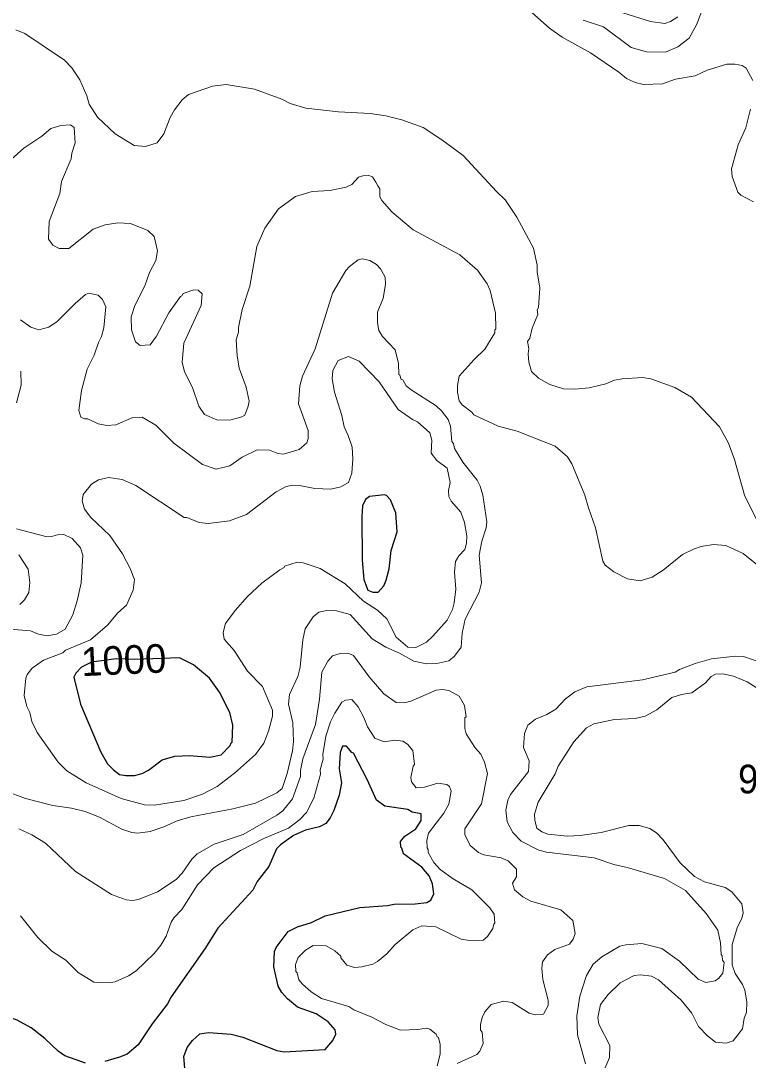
# Model space of a CAD drawing. Extents: x 447.8 to 473.9, y 7733.1 to 7760.8.
# Drawn here: x 459.898 to 461.927, y 7739.144 to 7742.044 of the extents above; entities that cross this region are included whole.
import ezdxf
from ezdxf.enums import TextEntityAlignment as Align

# ---------------------------------------------------------------- set-up
doc = ezdxf.new("R2010")
doc.units = 0
doc.header["$LTSCALE"] = 0.032
doc.layers.add('1', color=7, linetype='Continuous', lineweight=25)
doc.layers.add('2', color=7, linetype='Continuous', lineweight=13)
doc.layers.add('21', color=7, linetype='Continuous')
doc.layers.add('61', color=7, linetype='Continuous')

msp = doc.modelspace()

# ---------------------------------------------------------------- linework, layer by layer
at = {"layer": '1'}
for points in [[(460.9476, 7740.6183), (460.9445, 7740.6712), (460.9296, 7740.7073), (460.9184, 7740.7192), (460.9125, 7740.7211), (460.871, 7740.7168), (460.8595, 7740.708), (460.8515, 7740.69), (460.8492, 7740.661), (460.8499, 7740.5384), (460.855, 7740.4852), (460.866, 7740.4548), (460.8805, 7740.4495), (460.8952, 7740.4495), (460.9107, 7740.4674), (460.9174, 7740.4827), (460.9254, 7740.5147), (460.931, 7740.5656)], [(460.3277, 7739.9917), (460.3689, 7739.9941), (460.4255, 7739.9894), (460.4569, 7739.9954), (460.4822, 7740.0215), (460.4844, 7740.029), (460.4875, 7740.0307), (460.4892, 7740.0787), (460.4812, 7740.1136), (460.4518, 7740.171), (460.4239, 7740.2094), (460.3799, 7740.2468), (460.3406, 7740.2666), (460.2162, 7740.2617), (460.1642, 7740.2631), (460.0947, 7740.2545), (460.0674, 7740.24), (460.0511, 7740.2237), (460.0462, 7740.2124), (460.0646, 7740.1373), (460.121, 7740.0035), (460.14, 7739.9707), (460.1564, 7739.9535), (460.173, 7739.9412), (460.1908, 7739.9381), (460.2151, 7739.9384), (460.2362, 7739.9438), (460.2541, 7739.9531), (460.2922, 7739.9813)]]:
    msp.add_lwpolyline(points, close=True, dxfattribs=at)
for points in [[(460.3553, 7739.122), (460.3523, 7739.1545), (460.3621, 7739.1788), (460.3773, 7739.1992), (460.3977, 7739.2172), (460.4217, 7739.2206), (460.4844, 7739.2166), (460.5169, 7739.2077), (460.612, 7739.1712), (460.6325, 7739.1675), (460.7475, 7739.1732), (460.7688, 7739.1987), (460.777, 7739.2161), (460.7748, 7739.2288), (460.7554, 7739.251), (460.7217, 7739.2727), (460.6699, 7739.2916), (460.6419, 7739.315), (460.6266, 7739.3326), (460.6161, 7739.3502), (460.6039, 7739.4038), (460.6061, 7739.4472), (460.6101, 7739.4584), (460.6437, 7739.5025), (460.6701, 7739.5155), (460.7089, 7739.5276), (460.7475, 7739.5468), (460.8435, 7739.5701), (460.9209, 7739.575), (460.9397, 7739.5789), (460.9982, 7739.5798), (461.0308, 7739.5837), (461.0421, 7739.5902), (461.0502, 7739.6076), (461.0464, 7739.6355), (461.0375, 7739.6582), (461.0167, 7739.682), (460.9653, 7739.7193), (460.9614, 7739.7349), (460.9582, 7739.7377), (460.9577, 7739.7539), (460.9692, 7739.7685), (461.0003, 7739.7896), (461.0151, 7739.8126), (461.0149, 7739.8313), (460.9898, 7739.8362), (460.9774, 7739.8434), (460.9137, 7739.8522), (460.8903, 7739.8697), (460.8646, 7739.9273), (460.8262, 7740.0006), (460.8216, 7740.0019), (460.8068, 7740.0203), (460.795, 7740.0197), (460.789, 7740.0018), (460.7859, 7739.9564), (460.7922, 7739.918), (460.7859, 7739.8835), (460.7713, 7739.8407), (460.7612, 7739.8198), (460.7492, 7739.8045), (460.7316, 7739.7947), (460.6925, 7739.7856), (460.6585, 7739.7705), (460.6226, 7739.745), (460.6114, 7739.7339), (460.5896, 7739.6843), (460.5577, 7739.6425), (460.5451, 7739.618), (460.4479, 7739.5117), (460.4113, 7739.4544), (460.3174, 7739.3207), (460.3075, 7739.3011), (460.2643, 7739.2455), (460.2252, 7739.1866), (460.1942, 7739.161), (460.1736, 7739.1519), (460.1325, 7739.1405)], [(460.0781, 7739.1359), (460.0208, 7739.156), (460.0018, 7739.1688), (459.9653, 7739.2044), (459.9268, 7739.234), (459.8878, 7739.2552), (459.8334, 7739.2749), (459.8021, 7739.305), (459.7921, 7739.3245)]]:
    msp.add_lwpolyline(points, dxfattribs=at)
at = {"layer": '2'}
for points in [[(461.2829, 7742.1425), (461.2913, 7742.1129), (461.301, 7742.0953), (461.3234, 7742.0668), (461.3728, 7742.0227), (461.408, 7741.9979)], [(461.8104, 7742.105), (461.7837, 7742.0338), (461.7624, 7741.9954), (461.7314, 7741.9707), (461.6964, 7741.9565), (461.6439, 7741.9572), (461.6012, 7741.9689), (461.5233, 7742.0269), (461.4669, 7742.0456)], [(461.5772, 7742.0657), (461.6544, 7742.0415), (461.6947, 7742.0365), (461.7109, 7742.0415), (461.7307, 7742.055)], [(461.9549, 7740.6431), (461.9166, 7740.7203), (461.889, 7740.8198), (461.8728, 7740.8651), (461.8476, 7740.9105), (461.7688, 7740.9937), (461.7223, 7741.0207), (461.6557, 7741.0446), (461.6326, 7741.0481), (461.5758, 7741.0449), (461.5544, 7741.0411), (461.5305, 7741.0312), (461.4834, 7741.0196), (461.4432, 7741.0162), (461.4123, 7741.017), (461.3736, 7741.0293), (461.3427, 7741.047), (461.3224, 7741.0655), (461.3149, 7741.0911), (461.3134, 7741.1145), (461.3154, 7741.1293), (461.3119, 7741.1488), (461.318, 7741.1583), (461.3243, 7741.1856), (461.3403, 7741.2244), (461.339, 7741.2371), (461.342, 7741.2434), (461.3461, 7741.2979), (461.3389, 7741.3432), (461.3388, 7741.3619), (461.3282, 7741.4095), (461.2818, 7741.496), (461.2504, 7741.543), (461.225, 7741.567), (461.1317, 7741.668), (461.0726, 7741.7118), (461.0202, 7741.7457), (460.9607, 7741.7675), (460.9165, 7741.7785), (460.8724, 7741.7848), (460.7842, 7741.7895), (460.6929, 7741.8001), (460.649, 7741.8133), (460.6261, 7741.8246), (460.5496, 7741.8526), (460.4709, 7741.8657), (460.4329, 7741.8609), (460.3657, 7741.8384), (460.3477, 7741.8235), (460.3265, 7741.7952), (460.315, 7741.7738), (460.297, 7741.7282), (460.2779, 7741.7029), (460.2456, 7741.6928), (460.214, 7741.6955), (460.1612, 7741.7281), (460.1119, 7741.7747), (460.0886, 7741.8111), (460.0817, 7741.8344), (460.0625, 7741.8789), (460.0403, 7741.9123), (460.02, 7741.9341), (459.9088, 7742.0084), (459.8842, 7742.0182)], [(461.408, 7741.9979), (461.4877, 7741.9541), (461.5664, 7741.9003), (461.588, 7741.8825), (461.6124, 7741.8714), (461.6356, 7741.8659), (461.688, 7741.8675), (461.7245, 7741.8803), (461.7795, 7741.8898), (461.8126, 7741.9061), (461.8679, 7741.9226), (461.8903, 7741.9226), (461.9108, 7741.9187), (461.9214, 7741.9116), (461.9407, 7741.8772)], [(461.9341, 7741.7974), (461.9208, 7741.7452), (461.8993, 7741.6977), (461.881, 7741.6308), (461.8829, 7741.6093), (461.8986, 7741.5658), (461.9064, 7741.5568), (461.9419, 7741.5385)], [(459.8714, 7741.657), (459.9067, 7741.6882), (459.9564, 7741.7219), (459.9816, 7741.743), (460.0092, 7741.7519), (460.0361, 7741.7536), (460.0464, 7741.746), (460.05, 7741.7027), (460.0404, 7741.6747), (460.0387, 7741.6587), (460.0118, 7741.5957), (460.0065, 7741.5621), (459.9766, 7741.4841), (459.9751, 7741.434), (459.9868, 7741.4177), (460.0048, 7741.4084)], [(460.2039, 7741.4778), (460.252, 7741.4586), (460.2697, 7741.4422), (460.2791, 7741.4019), (460.2742, 7741.375), (460.2574, 7741.3414), (460.2439, 7741.3044), (460.2165, 7741.2495), (460.2059, 7741.2179), (460.2064, 7741.181), (460.2182, 7741.148), (460.2313, 7741.1379), (460.2585, 7741.1399), (460.2762, 7741.1639), (460.3105, 7741.2291), (460.3432, 7741.2747), (460.3475, 7741.2762), (460.351, 7741.2832), (460.3802, 7741.2927), (460.3931, 7741.2918), (460.4042, 7741.2821), (460.4009, 7741.2497), (460.3531, 7741.1445), (460.3483, 7741.0912), (460.3548, 7741.0643), (460.377, 7741.0209), (460.3946, 7740.9684), (460.4108, 7740.9449), (460.4452, 7740.9304), (460.4811, 7740.9298), (460.5146, 7740.9383), (460.5229, 7740.9429), (460.5326, 7740.9683), (460.5348, 7740.9825), (460.5268, 7741.0213), (460.5068, 7741.0747), (460.5013, 7741.1095), (460.499, 7741.1537), (460.5053, 7741.1753), (460.5054, 7741.1882), (460.5154, 7741.2377), (460.5373, 7741.3032), (460.5563, 7741.414), (460.5783, 7741.4653), (460.6165, 7741.5192), (460.6641, 7741.5532), (460.7106, 7741.5676), (460.76, 7741.5702), (460.8054, 7741.5793), (460.8219, 7741.587), (460.84, 7741.607), (460.8517, 7741.6109), (460.8692, 7741.6117), (460.8795, 7741.6084), (460.8888, 7741.5932), (460.8936, 7741.5831), (460.8995, 7741.575), (460.8997, 7741.5527), (460.9052, 7741.5423), (460.9339, 7741.5094), (460.9929, 7741.4601), (461.1228, 7741.3911), (461.1722, 7741.348), (461.1993, 7741.3094), (461.2076, 7741.2916), (461.2219, 7741.2278), (461.2235, 7741.1841), (461.2204, 7741.1818), (461.2202, 7741.1734), (461.1924, 7741.1271), (461.1624, 7741.0985), (461.1212, 7741.0525), (461.1162, 7741.0262), (461.1162, 7741.0078), (461.1209, 7740.9836), (461.1296, 7740.9723), (461.1564, 7740.9517), (461.1614, 7740.9447), (461.2296, 7740.9129), (461.2832, 7740.899), (461.3889, 7740.8564), (461.4231, 7740.827), (461.4353, 7740.8074), (461.4718, 7740.7204), (461.4815, 7740.6847), (461.5015, 7740.6291), (461.5216, 7740.5359), (461.5282, 7740.5252), (461.5528, 7740.5063), (461.5903, 7740.4865), (461.6259, 7740.4816), (461.6596, 7740.4912), (461.6897, 7740.5109), (461.7443, 7740.5543), (461.7746, 7740.5698)], [(460.0048, 7741.4084), (460.032, 7741.408), (460.1, 7741.462), (460.1337, 7741.4747), (460.1683, 7741.4802), (460.2039, 7741.4778)], [(460.8393, 7741.3766), (460.8504, 7741.3792), (460.8716, 7741.3752), (460.8899, 7741.3633), (460.9013, 7741.352), (460.9141, 7741.3285), (460.9157, 7741.3079), (460.9085, 7741.2694), (460.8933, 7741.2306), (460.8934, 7741.2011), (460.8966, 7741.1795), (460.9071, 7741.1629), (460.9426, 7741.1255), (460.9517, 7741.0874), (460.9527, 7741.0566), (460.9558, 7741.0548), (460.9593, 7741.0428), (460.9636, 7741.0417), (460.9733, 7741.0253), (460.9872, 7741.0137), (461.0571, 7740.9694), (461.0719, 7740.9558), (461.0902, 7740.9315), (461.0968, 7740.9124), (461.1001, 7740.8698), (461.1048, 7740.864), (461.1082, 7740.8504), (461.131, 7740.8119), (461.1708, 7740.7617), (461.1794, 7740.7452), (461.1866, 7740.72), (461.1979, 7740.6455), (461.1961, 7740.6291), (461.1843, 7740.5917), (461.1763, 7740.5532), (461.1834, 7740.4756), (461.1769, 7740.4499), (461.138, 7740.374), (461.129, 7740.3352), (461.1265, 7740.2964), (461.1081, 7740.2707), (461.0918, 7740.2576), (461.0588, 7740.2507), (461.0308, 7740.25), (460.9942, 7740.2571), (460.9549, 7740.2792), (460.916, 7740.2962), (460.8783, 7740.3197), (460.8171, 7740.3868), (460.7785, 7740.3973), (460.7519, 7740.3981), (460.7296, 7740.3939), (460.7132, 7740.3807), (460.6913, 7740.3473), (460.6848, 7740.3169), (460.6777, 7740.2406), (460.6704, 7740.2146), (460.6472, 7740.1637), (460.6448, 7740.1373), (460.6568, 7740.0847), (460.6584, 7740.0331), (460.6559, 7740.007), (460.6406, 7739.9433), (460.627, 7739.9021), (460.6119, 7739.8893), (460.5531, 7739.8611), (460.4892, 7739.845), (460.3726, 7739.8223), (460.3341, 7739.8118), (460.2966, 7739.7944), (460.2584, 7739.7817), (460.2241, 7739.7771), (460.2078, 7739.7792), (460.1802, 7739.7879), (460.1178, 7739.822), (460.0772, 7739.8378), (460.0395, 7739.8473), (459.9875, 7739.8546), (459.9112, 7739.8738), (459.8563, 7739.894)], [(460.6842, 7741.0517), (460.7192, 7741.1281), (460.7671, 7741.2835), (460.8048, 7741.347), (460.8148, 7741.3584), (460.8393, 7741.3766)], [(459.8973, 7741.2092), (459.9256, 7741.189), (459.9478, 7741.1813), (459.9765, 7741.1887), (459.999, 7741.2048), (460.0494, 7741.2551), (460.0786, 7741.2797), (460.0879, 7741.2837), (460.1138, 7741.2783), (460.1255, 7741.2659), (460.135, 7741.2456), (460.1293, 7741.1874), (460.1233, 7741.1632), (460.1146, 7741.1464), (460.1028, 7741.1104), (460.0834, 7741.0715), (460.067, 7741.0123), (460.0597, 7740.9565), (460.0658, 7740.9382), (460.0752, 7740.9329), (460.0851, 7740.9335), (460.1137, 7740.9196), (460.1379, 7740.9144), (460.1632, 7740.9166), (460.2103, 7740.9368), (460.2366, 7740.9373), (460.2747, 7740.9157), (460.3245, 7740.8649), (460.4046, 7740.806), (460.4428, 7740.7926), (460.4809, 7740.802), (460.5152, 7740.8264), (460.5573, 7740.8462), (460.592, 7740.8457), (460.615, 7740.8365), (460.6306, 7740.8343), (460.6745, 7740.8476), (460.6959, 7740.8664), (460.6993, 7740.878), (460.6993, 7740.9007), (460.6729, 7740.9745), (460.6768, 7741.0255), (460.6842, 7741.0517)], [(460.1462, 7740.6073), (460.0932, 7740.6576), (460.0756, 7740.6814), (460.0693, 7740.704), (460.0717, 7740.7217), (460.0953, 7740.7512), (460.1144, 7740.7629), (460.1424, 7740.7699), (460.1808, 7740.7638), (460.2184, 7740.7468), (460.3541, 7740.6582), (460.361, 7740.6577), (460.3954, 7740.6436), (460.4208, 7740.6411), (460.4799, 7740.6483), (460.5274, 7740.6665), (460.6108, 7740.7295), (460.6386, 7740.7445), (460.657, 7740.7476), (460.6755, 7740.7468), (460.7179, 7740.7389), (460.7629, 7740.7373), (460.7912, 7740.7431), (460.8119, 7740.7554), (460.8212, 7740.7812), (460.8244, 7740.8213), (460.822, 7740.8536), (460.8113, 7740.8869), (460.8002, 7740.9109), (460.7938, 7740.9424), (460.7731, 7741.0078), (460.7667, 7741.0445), (460.7684, 7741.0684), (460.7837, 7741.0956), (460.8125, 7741.1073), (460.8422, 7741.0937), (460.898, 7741.0362), (460.9506, 7740.9589), (460.9908, 7740.9311), (461.0045, 7740.9252), (461.0389, 7740.8936), (461.0447, 7740.8735), (461.0424, 7740.837), (461.0584, 7740.8173), (461.0875, 7740.7958), (461.096, 7740.7552), (461.0916, 7740.7336), (461.0921, 7740.7167), (461.0987, 7740.7035), (461.1252, 7740.6725), (461.1362, 7740.6439), (461.1425, 7740.6064), (461.1417, 7740.5862), (461.137, 7740.5687), (461.1199, 7740.5508), (461.1105, 7740.5349), (461.1082, 7740.5057), (461.1113, 7740.4582), (461.1073, 7740.4198), (461.1026, 7740.4009), (461.087, 7740.3715), (461.0476, 7740.3265), (461.0297, 7740.3104), (461.0003, 7740.2956), (460.9779, 7740.2962), (460.9453, 7740.3239), (460.9189, 7740.3749), (460.8932, 7740.3989), (460.8543, 7740.4244), (460.8033, 7740.4729), (460.7328, 7740.5159), (460.6861, 7740.5313), (460.6692, 7740.5328), (460.634, 7740.5217), (460.6328, 7740.5181), (460.6203, 7740.5122), (460.5705, 7740.4747), (460.5305, 7740.4377), (460.4955, 7740.3987), (460.4694, 7740.3623), (460.4629, 7740.337), (460.4655, 7740.318), (460.4934, 7740.2865), (460.53, 7740.2293), (460.5718, 7740.1865), (460.5999, 7740.12), (460.5999, 7740.1036), (460.5891, 7740.0622), (460.5758, 7740.0287), (460.5526, 7739.9965), (460.4945, 7739.9442), (460.4455, 7739.9077), (460.405, 7739.8863), (460.3526, 7739.8683), (460.2706, 7739.8555)], [(459.886, 7740.9773), (459.8985, 7741.0271), (459.8977, 7741.0658)], [(460.064, 7740.5734), (460.0408, 7740.599), (460.0175, 7740.6101), (460.0068, 7740.6113), (459.9872, 7740.6057), (459.9679, 7740.605), (459.8856, 7740.6263)], [(460.0018, 7739.9752), (459.9439, 7740.058), (459.9285, 7740.0886), (459.9233, 7740.1136), (459.9151, 7740.1302), (459.9074, 7740.1611), (459.9121, 7740.2094), (459.9156, 7740.2202), (459.93, 7740.2371), (459.9616, 7740.2597), (460.0149, 7740.2801), (460.0226, 7740.2878), (460.092, 7740.3169), (460.1396, 7740.3578), (460.1682, 7740.392), (460.1925, 7740.4131), (460.2112, 7740.4553), (460.2151, 7740.4852), (460.2034, 7740.5154), (460.1813, 7740.5563), (460.1462, 7740.6073)], [(460.0428, 7740.3862), (460.055, 7740.4253), (460.066, 7740.4759), (460.0708, 7740.5525), (460.064, 7740.5734)], [(461.7746, 7740.5698), (461.7962, 7740.577), (461.8308, 7740.5825), (461.8645, 7740.5794), (461.9136, 7740.5571), (461.9802, 7740.5039)], [(459.8954, 7740.4155), (459.9085, 7740.4285), (459.9201, 7740.449), (459.9233, 7740.4763), (459.9185, 7740.514), (459.8922, 7740.554)], [(459.9252, 7740.3413), (459.947, 7740.3321), (459.9707, 7740.3277), (459.9974, 7740.3326), (460.0218, 7740.346), (460.0428, 7740.3862)], [(459.8681, 7740.346), (459.9252, 7740.3413)], [(461.1404, 7740.0539), (461.1369, 7740.0696), (461.137, 7740.0987), (461.14, 7740.1016), (461.1359, 7740.1337), (461.1209, 7740.1592), (461.0923, 7740.1751), (461.0744, 7740.1777), (461.0565, 7740.176), (460.9859, 7740.1455), (460.9686, 7740.1409), (460.9453, 7740.1418), (460.9104, 7740.1663), (460.8698, 7740.2133), (460.8257, 7740.2732), (460.8107, 7740.2795), (460.789, 7740.2787), (460.7671, 7740.2718), (460.7542, 7740.2571), (460.7379, 7740.2265), (460.7314, 7740.1508), (460.7201, 7740.0799), (460.6851, 7739.9845), (460.6785, 7739.9519), (460.6784, 7739.9356), (460.6558, 7739.8728), (460.629, 7739.8397), (460.6118, 7739.8271), (460.5184, 7739.7731), (460.4376, 7739.7463), (460.3896, 7739.7198), (460.3749, 7739.705), (460.3477, 7739.6657), (460.3317, 7739.6476), (460.2795, 7739.6136), (460.226, 7739.5925), (460.2091, 7739.5894), (460.1919, 7739.5916), (460.1512, 7739.6065), (460.0507, 7739.6706), (459.9665, 7739.7491), (459.929, 7739.7721), (459.8921, 7739.7897)], [(462.0093, 7740.2272), (461.968, 7740.2518), (461.9145, 7740.2699), (461.8917, 7740.2707), (461.8251, 7740.2635), (461.7795, 7740.2505)], [(461.7795, 7740.2505), (461.7356, 7740.2341), (461.7231, 7740.2264), (461.6328, 7740.2047), (461.4772, 7740.1858), (461.4434, 7740.1715), (461.4172, 7740.1517), (461.3909, 7740.1234), (461.3653, 7740.1082), (461.3335, 7740.0956), (461.3125, 7740.0788), (461.303, 7740.0549), (461.3005, 7740.0159), (461.3165, 7739.9794), (461.3139, 7739.9489), (461.2643, 7739.8849), (461.2563, 7739.8693), (461.2508, 7739.8413), (461.2548, 7739.809), (461.2708, 7739.7794), (461.2939, 7739.7548), (461.3428, 7739.7302), (461.3643, 7739.7241), (461.4973, 7739.7081), (461.5526, 7739.6899), (461.59, 7739.6816), (461.6938, 7739.6506), (461.7521, 7739.6175), (461.81, 7739.5527), (461.8429, 7739.5063), (461.8504, 7739.4716), (461.852, 7739.439), (461.8551, 7739.4351), (461.8553, 7739.4227), (461.8599, 7739.4165), (461.8567, 7739.3869), (461.8452, 7739.3727), (461.8349, 7739.365), (461.8094, 7739.3602), (461.7873, 7739.3703), (461.7352, 7739.42), (461.6862, 7739.455), (461.6307, 7739.4691), (461.5862, 7739.466), (461.5691, 7739.4618), (461.5191, 7739.4326), (461.4947, 7739.4117), (461.4758, 7739.3804), (461.4573, 7739.3221), (461.4496, 7739.2671), (461.4512, 7739.2143), (461.4737, 7739.1338)], [(461.5939, 7739.7985), (461.5169, 7739.7793), (461.4581, 7739.7704), (461.4233, 7739.769), (461.3679, 7739.7746), (461.352, 7739.7808), (461.3376, 7739.7912), (461.3322, 7739.8122), (461.3313, 7739.8303), (461.3412, 7739.8632), (461.3888, 7739.9431), (461.3967, 7739.9645), (461.4406, 7740.032), (461.4763, 7740.0715), (461.4971, 7740.0819), (461.5541, 7740.0944), (461.6122, 7740.0968), (461.6403, 7740.1032), (461.6727, 7740.121), (461.7141, 7740.156), (461.7414, 7740.1641), (461.7704, 7740.1683), (461.8078, 7740.197), (461.8237, 7740.2144), (461.8363, 7740.2212), (461.857, 7740.2218), (461.8867, 7740.215), (461.9244, 7740.1992), (461.9494, 7740.1833)], [(459.8973, 7739.5468), (459.9453, 7739.4865), (459.9846, 7739.4484), (460.0237, 7739.4231), (460.0578, 7739.3884), (460.1019, 7739.3619), (460.1482, 7739.3602), (460.161, 7739.3626), (460.1985, 7739.379), (460.2199, 7739.3933), (460.2701, 7739.4416), (460.2882, 7739.4646), (460.3035, 7739.4902), (460.3171, 7739.5287), (460.3245, 7739.5406), (460.3474, 7739.5639), (460.3911, 7739.6332), (460.4361, 7739.6805), (460.511, 7739.7288), (460.5777, 7739.7635), (460.645, 7739.7915), (460.6763, 7739.815), (460.6948, 7739.8346), (460.7153, 7739.8747), (460.7336, 7739.9417), (460.733, 7739.9537), (460.7417, 7739.9834), (460.741, 7739.9969), (460.7491, 7740.0482), (460.7623, 7740.0875), (460.774, 7740.1123), (460.7937, 7740.1429), (460.8042, 7740.1482), (460.8219, 7740.1503), (460.8393, 7740.1297), (460.8553, 7740.0998), (460.8652, 7740.0734), (460.8857, 7740.0421), (460.9118, 7740.032), (460.941, 7740.0367), (460.9638, 7740.0334), (460.9764, 7740.0256), (460.9914, 7740.0078), (460.9959, 7739.9692), (460.9927, 7739.9642), (460.9864, 7739.9321), (460.9883, 7739.9206), (461.001, 7739.9037), (461.0238, 7739.9053)], [(461.1834, 7739.8591), (461.2001, 7739.9432), (461.1914, 7739.9757), (461.1812, 7739.9978), (461.1651, 7740.0152), (461.1404, 7740.0539)], [(460.2706, 7739.8555), (460.2428, 7739.8559), (460.1778, 7739.8737), (460.0799, 7739.9174), (460.0265, 7739.9511), (460.0018, 7739.9752)], [(461.0238, 7739.9053), (461.0616, 7739.9164), (461.0865, 7739.9134), (461.0935, 7739.9074), (461.0983, 7739.8948), (461.0917, 7739.8581)], [(461.0917, 7739.8581), (461.0778, 7739.8333), (461.0358, 7739.7776), (461.0311, 7739.7564), (461.0312, 7739.7361), (461.0342, 7739.7314), (461.0344, 7739.7228), (461.0498, 7739.6949), (461.0682, 7739.6757), (461.1046, 7739.6496), (461.1562, 7739.619), (461.2065, 7739.5688), (461.2188, 7739.551), (461.2203, 7739.5263), (461.2172, 7739.5233), (461.2153, 7739.5116), (461.2004, 7739.4887), (461.1879, 7739.4784), (461.1495, 7739.4773), (461.1269, 7739.4816), (461.0556, 7739.5163), (461.0171, 7739.5188), (460.9917, 7739.5072), (460.9419, 7739.4665), (460.9187, 7739.4408), (460.893, 7739.4191), (460.8797, 7739.412), (460.8491, 7739.4042), (460.8288, 7739.4026), (460.8079, 7739.4093), (460.7909, 7739.429), (460.7905, 7739.4337), (460.7744, 7739.4493), (460.7494, 7739.463), (460.7132, 7739.4635), (460.6922, 7739.4509), (460.6721, 7739.4301), (460.6641, 7739.4111), (460.6654, 7739.3917), (460.6692, 7739.3877), (460.6738, 7739.3683), (460.6835, 7739.3558), (460.7076, 7739.3343), (460.7368, 7739.3158), (460.8131, 7739.2935), (460.8266, 7739.2844), (460.8775, 7739.2638), (460.916, 7739.2437), (460.9573, 7739.228), (461.0052, 7739.2294), (461.0299, 7739.2333), (461.0391, 7739.2305), (461.0565, 7739.2161), (461.0596, 7739.2086), (461.0631, 7739.2068), (461.0679, 7739.1876), (461.068, 7739.161), (461.0599, 7739.1279)], [(461.115, 7739.1343), (461.1704, 7739.1596), (461.1786, 7739.1693), (461.1882, 7739.1905), (461.185, 7739.2219), (461.1803, 7739.2275), (461.1803, 7739.2434), (461.185, 7739.2629), (461.1928, 7739.279), (461.2098, 7739.2994), (461.2447, 7739.3088), (461.2692, 7739.3048), (461.3163, 7739.2747), (461.3326, 7739.2704), (461.3558, 7739.2721), (461.3691, 7739.2968), (461.3695, 7739.3114), (461.3548, 7739.3689), (461.3518, 7739.401), (461.3534, 7739.4183), (461.3674, 7739.4382), (461.3879, 7739.4525), (461.4284, 7739.4674), (461.4388, 7739.4815), (461.4446, 7739.497), (461.4382, 7739.5339), (461.4043, 7739.5633), (461.3207, 7739.5876), (461.2987, 7739.5993), (461.275, 7739.6193), (461.2693, 7739.638), (461.2812, 7739.6555), (461.2812, 7739.6772), (461.2576, 7739.6997), (461.2383, 7739.7079), (461.1902, 7739.7168), (461.1751, 7739.7234), (461.152, 7739.7427), (461.1371, 7739.7734), (461.137, 7739.7894), (461.1834, 7739.8591)], [(461.7373, 7739.694), (461.6905, 7739.7588), (461.6716, 7739.7785), (461.6531, 7739.7905), (461.623, 7739.7985), (461.5939, 7739.7985)], [(461.5227, 7739.1099), (461.5401, 7739.1517), (461.5409, 7739.185), (461.5106, 7739.2447), (461.5082, 7739.2626), (461.5154, 7739.2992), (461.5364, 7739.3275), (461.5701, 7739.3597), (461.6093, 7739.3799), (461.6267, 7739.3818), (461.6577, 7739.3785), (461.677, 7739.3681), (461.7405, 7739.3112), (461.7702, 7739.2751), (461.7891, 7739.2379), (461.8133, 7739.2113), (461.8362, 7739.1942), (461.8655, 7739.191), (461.8858, 7739.1976), (461.911, 7739.2316), (461.9162, 7739.2607), (461.9225, 7739.2768), (461.9233, 7739.3063), (461.9176, 7739.3394), (461.9112, 7739.3553), (461.8914, 7739.3855), (461.8825, 7739.4094), (461.8825, 7739.4666), (461.897, 7739.5159), (461.9094, 7739.539), (461.9136, 7739.5551), (461.91, 7739.5803), (461.8814, 7739.6136), (461.8635, 7739.6253), (461.8057, 7739.6413), (461.7772, 7739.6561), (461.7373, 7739.694)]]:
    msp.add_lwpolyline(points, dxfattribs=at)

# ---------------------------------------------------------------- texts
at = {"layer": '21', "width": 0.95}
msp.add_text('994', height=0.08, dxfattribs=at).set_placement((461.8991, 7739.8882))
at = {"layer": '61'}
msp.add_text('1000', height=0.08, rotation=2.598, dxfattribs=at).set_placement((460.1867, 7740.2204), align=Align.CENTER)

doc.saveas('drawing.dxf')
